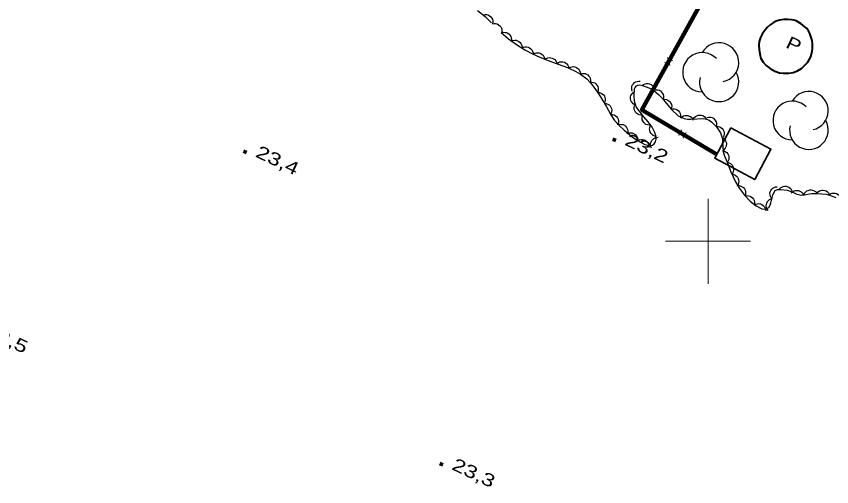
# Model space of a CAD drawing. Extents: x 356765 to 358572, y 5103174 to 5104650.
# Drawn here: x 357618.7 to 357714.5, y 5104071.2 to 5104126.4 of the extents above; entities that cross this region are included whole.
import ezdxf

# ---------------------------------------------------------------- set-up
doc = ezdxf.new("R2010")
doc.units = 0
doc.header["$LTSCALE"] = 0.6
doc.linetypes.add('DOT_DASHED', pattern=[7.7, 5, -1.2, 0.3, -1.2])
for name, color, linetype, lineweight in [('3', 7, 'Continuous', 140), ('31', 7, 'Continuous', 70), ('37', 7, 'Continuous', 13), ('38', 7, 'Continuous', 40), ('44', 7, 'Continuous', 25), ('61', 7, 'Continuous', 13)]:
    doc.layers.add(name, color=color, linetype=linetype, lineweight=lineweight)

msp = doc.modelspace()

# ---------------------------------------------------------------- linework, layer by layer
at = {"layer": '3'}
for p, q in [((357688.8, 5104112.02), (357689.16, 5104111.85)), ((357645.43, 5104110.61), (357645.79, 5104110.44)), ((357668.48, 5104073.9), (357668.84, 5104073.73))]:
    msp.add_line(p, q, dxfattribs=at)
at = {"layer": '31', "lineweight": 35}
msp.add_lwpolyline([(357702.68, 5104113.33), (357707.38, 5104110.84), (357705.49, 5104107.26), (357700.79, 5104109.76), (357702.68, 5104113.33)], close=True, dxfattribs=at)
at = {"layer": '37'}
for p, q in [((357700.7, 5104130.74), (357698.28, 5104126.37)), ((357698.28, 5104126.37), (357695.86, 5104121.99)), ((357695.24, 5104121.6), (357695.51, 5104120.64)), ((357694.89, 5104120.98), (357695.86, 5104121.26)), ((357694.89, 5104120.24), (357692.47, 5104115.87)), ((357697.1, 5104112.13), (357696.86, 5104113.1)), ((357696.5, 5104112.49), (357697.47, 5104112.73)), ((357697.84, 5104112.1), (357700.9, 5104110.26))]:
    msp.add_line(p, q, dxfattribs=at)
at = {"layer": '37', "lineweight": 158}
msp.add_lwpolyline([(357705.17, 5104132.99), (357702.73, 5104134.4), (357692.24, 5104115.46), (357700.9, 5104110.26)], dxfattribs=at)
at = {"layer": '37'}
msp.add_lwpolyline([(357692.47, 5104115.87), (357692.24, 5104115.46), (357696.12, 5104113.13)], dxfattribs=at)
at = {"layer": '38'}
msp.add_lwpolyline([(357710.07, 5104125.99), (357709.8, 5104126.02), (357709.36, 5104126.06), (357708.91, 5104126.05), (357708.38, 5104125.97), (357707.99, 5104125.85), (357707.64, 5104125.67), (357707.3, 5104125.45), (357706.94, 5104125.11), (357706.63, 5104124.74), (357706.37, 5104124.32), (357706.16, 5104123.93), (357706.02, 5104123.47), (357705.98, 5104123.05), (357706, 5104122.55), (357706.07, 5104122.03), (357706.22, 5104121.47), (357706.47, 5104121.04), (357706.84, 5104120.64), (357707.3, 5104120.29), (357707.86, 5104119.98), (357708.4, 5104119.8), (357708.81, 5104119.75), (357709.49, 5104119.74), (357709.99, 5104119.85), (357710.52, 5104120.04), (357710.96, 5104120.31), (357711.31, 5104120.63), (357711.72, 5104121.04), (357712.08, 5104121.69), (357712.23, 5104122.32), (357712.27, 5104122.64), (357712.28, 5104123.22), (357712.23, 5104123.59), (357711.97, 5104124.42), (357711.8, 5104124.73), (357711.55, 5104125.04), (357711.19, 5104125.36), (357710.92, 5104125.54), (357710.54, 5104125.77), (357710.34, 5104125.89), (357710.07, 5104125.99)], close=True, dxfattribs=at)
at = {"layer": '44', "linetype": 'DOT_DASHED'}
for points in [[(357672.93, 5104127.13), (357673.82, 5104126.41), (357674.58, 5104125.66)], [(357675.72, 5104124.53), (357676.57, 5104123.8), (357677.51, 5104123.13), (357678.48, 5104122.51), (357679.37, 5104122.03), (357680.25, 5104121.62), (357681.53, 5104121.11), (357682.39, 5104120.83), (357683.5, 5104120.41), (357684.47, 5104119.96), (357685.03, 5104119.63), (357685.76, 5104119.07), (357686.19, 5104118.61), (357686.81, 5104117.8), (357687.35, 5104116.98), (357688.03, 5104115.86), (357688.58, 5104114.87), (357689.02, 5104114.21), (357689.55, 5104113.61), (357690.16, 5104113.05), (357691.04, 5104112.3), (357691.63, 5104111.9), (357692.56, 5104111.37), (357693.19, 5104111.25), (357693.46, 5104111.3), (357693.69, 5104111.46), (357693.84, 5104111.7), (357693.89, 5104112.01), (357693.87, 5104112.36), (357693.78, 5104112.7), (357693.43, 5104113.4), (357692.97, 5104114.04), (357692.47, 5104114.63), (357691.56, 5104115.8), (357691.36, 5104116.47), (357691.32, 5104117.09), (357691.36, 5104117.9), (357691.46, 5104118.09), (357691.59, 5104118.25), (357691.73, 5104118.34), (357691.94, 5104118.38), (357692.31, 5104118.3), (357693.06, 5104118.05), (357693.63, 5104117.71), (357694.19, 5104117.26), (357694.66, 5104116.78), (357695.07, 5104116.24), (357695.72, 5104115.47), (357696.5, 5104114.73), (357697.18, 5104114.41), (357697.57, 5104114.34), (357697.99, 5104114.34), (357699.51, 5104114.41), (357699.82, 5104114.34), (357700.12, 5104114.23), (357700.42, 5104114.04), (357700.42, 5104114.04), (357701, 5104113.45), (357701.48, 5104112.73), (357701.7, 5104112.03), (357701.69, 5104111.68), (357701.77, 5104110.55), (357701.91, 5104110.13), (357702.26, 5104109.3), (357702.69, 5104108.16), (357703.22, 5104106.99), (357703.7, 5104106.19), (357704.28, 5104105.41), (357704.96, 5104104.73), (357705.65, 5104104.17), (357706.31, 5104103.83), (357706.63, 5104103.78), (357706.91, 5104103.84), (357707.13, 5104103.99), (357707.28, 5104104.23), (357707.38, 5104104.51), (357707.63, 5104105.48), (357707.89, 5104105.99), (357708.17, 5104106.07), (357708.56, 5104106.09), (357709.31, 5104106.01), (357709.87, 5104105.82), (357710.43, 5104105.55), (357710.98, 5104105.44), (357711.25, 5104105.47), (357712.15, 5104105.62), (357712.86, 5104105.62), (357713.86, 5104105.55), (357714.14, 5104105.48), (357715.03, 5104105.15)]]:
    msp.add_lwpolyline(points, dxfattribs=at)
at = {"layer": '44'}
for points in [[(357673.62, 5104126.61), (357673.82, 5104126.65), (357674.02, 5104126.63), (357674.18, 5104126.59), (357674.34, 5104126.51), (357674.48, 5104126.39), (357674.59, 5104126.23), (357674.67, 5104126.09), (357674.71, 5104125.92), (357674.72, 5104125.73), (357674.68, 5104125.56)], [(357674.68, 5104125.56), (357674.89, 5104125.6), (357675.09, 5104125.58), (357675.25, 5104125.54), (357675.4, 5104125.45), (357675.55, 5104125.33), (357675.66, 5104125.18), (357675.74, 5104125.04), (357675.77, 5104124.86), (357675.78, 5104124.68), (357675.75, 5104124.5)], [(357675.75, 5104124.5), (357675.95, 5104124.56), (357676.16, 5104124.55), (357676.32, 5104124.53), (357676.48, 5104124.45), (357676.63, 5104124.34), (357676.75, 5104124.19), (357676.84, 5104124.06), (357676.89, 5104123.89), (357676.91, 5104123.7), (357676.89, 5104123.53)], [(357676.89, 5104123.52), (357677.08, 5104123.61), (357677.29, 5104123.63), (357677.45, 5104123.63), (357677.62, 5104123.57), (357677.78, 5104123.49), (357677.92, 5104123.36), (357678.03, 5104123.24), (357678.1, 5104123.08), (357678.15, 5104122.9), (357678.16, 5104122.72)], [(357678.14, 5104122.69), (357678.33, 5104122.79), (357678.53, 5104122.83), (357678.69, 5104122.84), (357678.86, 5104122.79), (357679.03, 5104122.72), (357679.18, 5104122.6), (357679.3, 5104122.49), (357679.38, 5104122.34), (357679.44, 5104122.16), (357679.46, 5104121.98)], [(357679.46, 5104121.99), (357679.64, 5104122.09), (357679.84, 5104122.14), (357680.01, 5104122.16), (357680.18, 5104122.13), (357680.35, 5104122.07), (357680.51, 5104121.96), (357680.63, 5104121.85), (357680.73, 5104121.7), (357680.8, 5104121.53), (357680.82, 5104121.35)], [(357680.82, 5104121.34), (357680.99, 5104121.47), (357681.18, 5104121.54), (357681.34, 5104121.58), (357681.51, 5104121.57), (357681.69, 5104121.53), (357681.86, 5104121.44), (357682, 5104121.35), (357682.11, 5104121.21), (357682.2, 5104121.05), (357682.25, 5104120.88)], [(357682.25, 5104120.88), (357682.42, 5104121), (357682.61, 5104121.07), (357682.78, 5104121.1), (357682.95, 5104121.08), (357683.13, 5104121.03), (357683.29, 5104120.93), (357683.43, 5104120.84), (357683.53, 5104120.69), (357683.61, 5104120.53), (357683.65, 5104120.35)], [(357683.65, 5104120.34), (357683.83, 5104120.45), (357684.03, 5104120.5), (357684.19, 5104120.52), (357684.36, 5104120.49), (357684.54, 5104120.42), (357684.69, 5104120.31), (357684.82, 5104120.21), (357684.91, 5104120.06), (357684.98, 5104119.89), (357685.01, 5104119.71)], [(357684.99, 5104119.66), (357685.18, 5104119.73), (357685.39, 5104119.73), (357685.55, 5104119.72), (357685.71, 5104119.65), (357685.87, 5104119.55), (357686, 5104119.41), (357686.1, 5104119.28), (357686.16, 5104119.11), (357686.19, 5104118.93), (357686.18, 5104118.75)], [(357686.13, 5104118.69), (357686.33, 5104118.71), (357686.53, 5104118.66), (357686.69, 5104118.6), (357686.83, 5104118.49), (357686.95, 5104118.35), (357687.04, 5104118.18), (357687.1, 5104118.03), (357687.11, 5104117.86), (357687.1, 5104117.67), (357687.04, 5104117.5)], [(357691.1, 5104117.64), (357691.03, 5104117.84), (357691.03, 5104118.04), (357691.06, 5104118.21), (357691.13, 5104118.37), (357691.23, 5104118.52), (357691.38, 5104118.65), (357691.51, 5104118.74), (357691.68, 5104118.79), (357691.86, 5104118.82), (357692.04, 5104118.81)], [(357692.27, 5104118.31), (357692.43, 5104118.44), (357692.62, 5104118.51), (357692.79, 5104118.55), (357692.96, 5104118.54), (357693.14, 5104118.5), (357693.31, 5104118.41), (357693.45, 5104118.31), (357693.55, 5104118.18), (357693.64, 5104118.01), (357693.69, 5104117.84)], [(357693.69, 5104117.77), (357693.89, 5104117.81), (357694.1, 5104117.79), (357694.26, 5104117.75), (357694.41, 5104117.66), (357694.55, 5104117.54), (357694.66, 5104117.38), (357694.74, 5104117.23), (357694.77, 5104117.06), (357694.77, 5104116.88), (357694.74, 5104116.7)], [(357687.04, 5104117.5), (357687.24, 5104117.49), (357687.44, 5104117.42), (357687.58, 5104117.34), (357687.71, 5104117.22), (357687.82, 5104117.07), (357687.89, 5104116.89), (357687.93, 5104116.74), (357687.93, 5104116.56), (357687.89, 5104116.38), (357687.81, 5104116.22)], [(357691.39, 5104116.04), (357691.21, 5104116.14), (357691.07, 5104116.29), (357690.97, 5104116.43), (357690.92, 5104116.6), (357690.89, 5104116.78), (357690.91, 5104116.97), (357690.94, 5104117.13), (357691.03, 5104117.28), (357691.15, 5104117.43), (357691.29, 5104117.54)], [(357694.7, 5104116.67), (357694.91, 5104116.69), (357695.11, 5104116.66), (357695.27, 5104116.6), (357695.41, 5104116.5), (357695.54, 5104116.37), (357695.64, 5104116.21), (357695.71, 5104116.06), (357695.73, 5104115.88), (357695.72, 5104115.7), (357695.67, 5104115.53)], [(357687.83, 5104116.22), (357688.04, 5104116.21), (357688.22, 5104116.13), (357688.37, 5104116.05), (357688.49, 5104115.92), (357688.59, 5104115.77), (357688.66, 5104115.59), (357688.69, 5104115.43), (357688.68, 5104115.25), (357688.64, 5104115.07), (357688.56, 5104114.91)], [(357692.32, 5104114.83), (357692.11, 5104114.81), (357691.91, 5104114.86), (357691.76, 5104114.92), (357691.62, 5104115.02), (357691.49, 5104115.16), (357691.4, 5104115.33), (357691.34, 5104115.48), (357691.32, 5104115.66), (357691.34, 5104115.84), (357691.4, 5104116.01)], [(357688.55, 5104114.91), (357688.76, 5104114.91), (357688.96, 5104114.85), (357689.11, 5104114.78), (357689.24, 5104114.66), (357689.35, 5104114.52), (357689.43, 5104114.34), (357689.48, 5104114.19), (357689.48, 5104114.01), (357689.45, 5104113.83), (357689.38, 5104113.66)], [(357693.28, 5104113.68), (357693.07, 5104113.65), (357692.87, 5104113.69), (357692.71, 5104113.74), (357692.57, 5104113.84), (357692.44, 5104113.97), (357692.34, 5104114.14), (357692.27, 5104114.29), (357692.25, 5104114.46), (357692.26, 5104114.65), (357692.31, 5104114.82)], [(357695.67, 5104115.52), (357695.87, 5104115.57), (357696.07, 5104115.55), (357696.23, 5104115.52), (357696.39, 5104115.43), (357696.53, 5104115.32), (357696.65, 5104115.16), (357696.73, 5104115.02), (357696.77, 5104114.85), (357696.78, 5104114.67), (357696.75, 5104114.49)], [(357696.79, 5104114.48), (357696.93, 5104114.63), (357697.11, 5104114.73), (357697.26, 5104114.79), (357697.44, 5104114.8), (357697.62, 5104114.79), (357697.8, 5104114.72), (357697.95, 5104114.65), (357698.08, 5104114.53), (357698.19, 5104114.38), (357698.26, 5104114.22)], [(357698.27, 5104114.35), (357698.38, 5104114.53), (357698.53, 5104114.67), (357698.67, 5104114.76), (357698.84, 5104114.81), (357699.02, 5104114.84), (357699.21, 5104114.81), (357699.37, 5104114.78), (357699.52, 5104114.69), (357699.66, 5104114.57), (357699.77, 5104114.42)], [(357699.91, 5104114.56), (357700.11, 5104114.6), (357700.32, 5104114.58), (357700.48, 5104114.54), (357700.63, 5104114.45), (357700.77, 5104114.33), (357700.88, 5104114.17), (357700.96, 5104114.03), (357700.99, 5104113.85), (357700.99, 5104113.67), (357700.96, 5104113.49)], [(357689.44, 5104113.71), (357689.65, 5104113.76), (357689.85, 5104113.74), (357690.01, 5104113.71), (357690.17, 5104113.63), (357690.31, 5104113.52), (357690.43, 5104113.36), (357690.52, 5104113.23), (357690.56, 5104113.06), (357690.58, 5104112.87), (357690.55, 5104112.69)], [(357693.96, 5104112.34), (357693.75, 5104112.36), (357693.57, 5104112.45), (357693.43, 5104112.54), (357693.31, 5104112.67), (357693.22, 5104112.83), (357693.16, 5104113.01), (357693.13, 5104113.17), (357693.15, 5104113.34), (357693.2, 5104113.52), (357693.29, 5104113.68)], [(357700.97, 5104113.5), (357701.18, 5104113.5), (357701.37, 5104113.44), (357701.52, 5104113.37), (357701.65, 5104113.25), (357701.77, 5104113.11), (357701.85, 5104112.93), (357701.9, 5104112.78), (357701.9, 5104112.6), (357701.87, 5104112.42), (357701.8, 5104112.25)], [(357690.52, 5104112.65), (357690.71, 5104112.73), (357690.92, 5104112.75), (357691.08, 5104112.74), (357691.25, 5104112.68), (357691.41, 5104112.59), (357691.55, 5104112.46), (357691.65, 5104112.33), (357691.72, 5104112.17), (357691.76, 5104111.99), (357691.76, 5104111.81)], [(357691.77, 5104111.82), (357691.96, 5104111.91), (357692.16, 5104111.95), (357692.32, 5104111.95), (357692.49, 5104111.91), (357692.66, 5104111.83), (357692.81, 5104111.71), (357692.92, 5104111.59), (357693, 5104111.43), (357693.06, 5104111.26), (357693.07, 5104111.08)], [(357693.37, 5104110.95), (357693.28, 5104111.14), (357693.26, 5104111.34), (357693.26, 5104111.5), (357693.31, 5104111.67), (357693.4, 5104111.84), (357693.52, 5104111.98), (357693.64, 5104112.09), (357693.8, 5104112.16), (357693.98, 5104112.21), (357694.16, 5104112.22)], [(357701.65, 5104112.19), (357701.84, 5104112.08), (357701.97, 5104111.93), (357702.07, 5104111.8), (357702.13, 5104111.63), (357702.16, 5104111.45), (357702.14, 5104111.26), (357702.1, 5104111.1), (357702.02, 5104110.95), (357701.9, 5104110.8), (357701.76, 5104110.69)], [(357701.68, 5104110.67), (357701.89, 5104110.63), (357702.07, 5104110.53), (357702.2, 5104110.43), (357702.31, 5104110.29), (357702.4, 5104110.13), (357702.44, 5104109.95), (357702.46, 5104109.78), (357702.43, 5104109.61), (357702.36, 5104109.44), (357702.27, 5104109.28)], [(357702.27, 5104109.28), (357702.47, 5104109.24), (357702.64, 5104109.13), (357702.77, 5104109.03), (357702.88, 5104108.89), (357702.96, 5104108.72), (357702.99, 5104108.53), (357703.01, 5104108.37), (357702.97, 5104108.2), (357702.9, 5104108.03), (357702.8, 5104107.88)], [(357702.81, 5104107.89), (357703.02, 5104107.85), (357703.2, 5104107.76), (357703.34, 5104107.67), (357703.45, 5104107.53), (357703.54, 5104107.37), (357703.59, 5104107.19), (357703.61, 5104107.03), (357703.58, 5104106.85), (357703.53, 5104106.68), (357703.43, 5104106.52)], [(357703.45, 5104106.53), (357703.66, 5104106.54), (357703.86, 5104106.49), (357704.01, 5104106.42), (357704.15, 5104106.31), (357704.27, 5104106.18), (357704.36, 5104106.01), (357704.41, 5104105.85), (357704.42, 5104105.68), (357704.4, 5104105.49), (357704.34, 5104105.32)], [(357707.43, 5104105.09), (357707.33, 5104105.27), (357707.29, 5104105.47), (357707.27, 5104105.63), (357707.31, 5104105.8), (357707.38, 5104105.98), (357707.49, 5104106.13), (357707.6, 5104106.25), (357707.76, 5104106.34), (357707.93, 5104106.4), (357708.11, 5104106.42)], [(357708.36, 5104106.11), (357708.5, 5104106.27), (357708.67, 5104106.38), (357708.82, 5104106.45), (357708.99, 5104106.48), (357709.18, 5104106.47), (357709.36, 5104106.42), (357709.51, 5104106.36), (357709.65, 5104106.25), (357709.77, 5104106.11), (357709.86, 5104105.95)], [(357704.36, 5104105.33), (357704.56, 5104105.37), (357704.76, 5104105.35), (357704.92, 5104105.31), (357705.08, 5104105.22), (357705.22, 5104105.11), (357705.33, 5104104.95), (357705.41, 5104104.81), (357705.44, 5104104.63), (357705.45, 5104104.45), (357705.42, 5104104.27)], [(357709.78, 5104105.68), (357709.93, 5104105.83), (357710.11, 5104105.92), (357710.26, 5104105.98), (357710.44, 5104105.99), (357710.62, 5104105.97), (357710.8, 5104105.9), (357710.95, 5104105.83), (357711.07, 5104105.7), (357711.18, 5104105.55), (357711.25, 5104105.39)], [(357711.25, 5104105.47), (357711.34, 5104105.66), (357711.48, 5104105.81), (357711.6, 5104105.92), (357711.76, 5104105.99), (357711.94, 5104106.04), (357712.13, 5104106.04), (357712.29, 5104106.02), (357712.45, 5104105.95), (357712.61, 5104105.85), (357712.73, 5104105.72)], [(357712.74, 5104105.63), (357712.87, 5104105.79), (357713.04, 5104105.91), (357713.18, 5104105.99), (357713.36, 5104106.02), (357713.54, 5104106.02), (357713.73, 5104105.98), (357713.88, 5104105.92), (357714.02, 5104105.81), (357714.15, 5104105.68), (357714.24, 5104105.52)], [(357714.22, 5104105.45), (357714.39, 5104105.57), (357714.59, 5104105.64), (357714.75, 5104105.67), (357714.92, 5104105.65), (357715.1, 5104105.6), (357715.27, 5104105.51), (357715.4, 5104105.41), (357715.5, 5104105.27), (357715.59, 5104105.1), (357715.63, 5104104.93)], [(357705.44, 5104104.28), (357705.62, 5104104.38), (357705.82, 5104104.42), (357705.98, 5104104.43), (357706.15, 5104104.4), (357706.32, 5104104.33), (357706.48, 5104104.21), (357706.6, 5104104.1), (357706.68, 5104103.95), (357706.75, 5104103.77), (357706.77, 5104103.59)], [(357707.06, 5104103.62), (357706.94, 5104103.79), (357706.87, 5104103.98), (357706.84, 5104104.15), (357706.85, 5104104.32), (357706.9, 5104104.5), (357706.99, 5104104.67), (357707.09, 5104104.8), (357707.23, 5104104.91), (357707.39, 5104104.99), (357707.57, 5104105.04)]]:
    msp.add_lwpolyline(points, dxfattribs=at)
for centre, radius, start, end in [((357701.3023, 5104121.0143), 2.3039, 282.26917, 149.72626), ((357699.3209, 5104119.8623), 2.3039, 44.11537, 269.80396), ((357701.3023, 5104118.7104), 2.3039, 166.93686, 29.62122), ((357711.8477, 5104115.3361), 2.2691, 282.26917, 149.72626), ((357709.8963, 5104114.2015), 2.2691, 44.11537, 269.80396), ((357711.8477, 5104113.067), 2.2691, 166.93686, 29.62122)]:
    msp.add_arc(centre, radius, start, end, dxfattribs=at)
at = {"layer": '61'}
for p, q in [((357700, 5104095), (357700, 5104105)), ((357695, 5104100), (357705, 5104100))]:
    msp.add_line(p, q, dxfattribs=at)

# ---------------------------------------------------------------- texts
at = {"layer": '3', "width": 1.35}
for s, p in [('23,2   ', (357690.1, 5104111.38)), ('23,4   ', (357646.73, 5104109.98)), ('23,5   ', (357614.9, 5104089.03)), ('23,3   ', (357669.78, 5104073.26))]:
    msp.add_text(s, height=1.5, rotation=334.619, dxfattribs=at).set_placement(p)
at = {"layer": '38', "width": 1.25}
msp.add_text('P', height=1.5, rotation=334.72, dxfattribs=at).set_placement((357709.01, 5104122.81))

doc.saveas('drawing.dxf')
